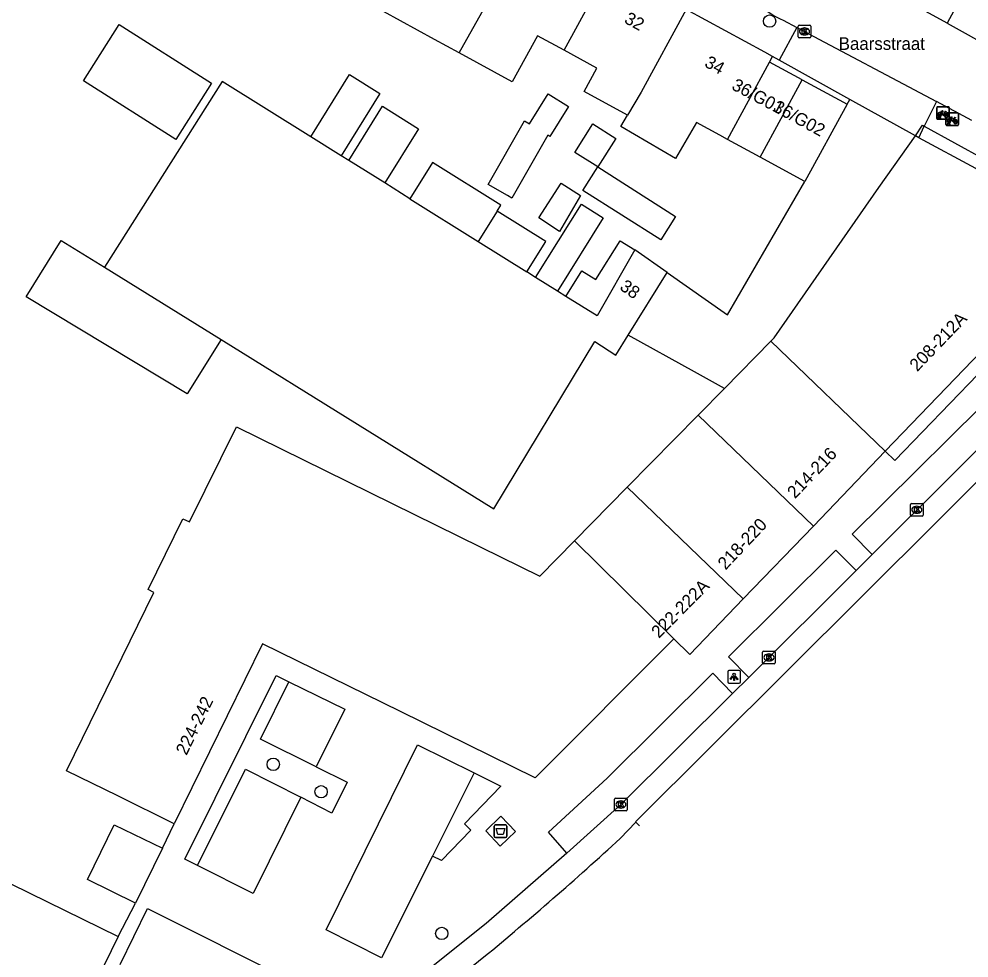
# Model space of a CAD drawing. Extents: x 160107 to 160928, y 382056 to 382918.
# Drawn here: x 160344.9 to 160420.3, y 382101.2 to 382175.7 of the extents above; entities that cross this region are included whole.
import ezdxf

# ---------------------------------------------------------------- set-up
doc = ezdxf.new("R2010")
doc.units = 0
for name, color, linetype in [('IMGEO_Afval_apart_plaats', 7, 'Continuous'), ('IMGEO_Boom', 7, 'Continuous'), ('IMGEO_Fietsenrek', 7, 'Continuous'), ('IMGEO_Kolk', 7, 'Continuous'), ('IMGEO_Lichtpunt', 7, 'Continuous'), ('IMGEO_Openbare_ruimte_label', 7, 'Continuous'), ('IMGEO_Pand', 7, 'Continuous'), ('IMGEO_Pand_nummerreeks', 7, 'Continuous'), ('IMGEO_Parkeervlak_open', 7, 'Continuous'), ('IMGEO_Rijbaan_lokaal_gesloten', 7, 'Continuous'), ('IMGEO_Rijbaan_lokaal_open', 7, 'Continuous'), ('IMGEO_Voetpad_gesloten', 7, 'Continuous'), ('IMGEO_Voetpad_open', 7, 'Continuous')]:
    doc.layers.add(name, color=color, linetype=linetype)

msp = doc.modelspace()

# ---------------------------------------------------------------- linework, layer by layer
at = {"layer": 'IMGEO_Afval_apart_plaats'}
for p, q in [((160382.653, 382110.88), (160382.653, 382111.68)), ((160382.653, 382111.68), (160382.653, 382110.88)), ((160382.753, 382111.78), (160383.543, 382111.78)), ((160383.543, 382111.78), (160382.753, 382111.78)), ((160383.643, 382111.68), (160383.643, 382110.88)), ((160383.643, 382110.88), (160383.643, 382111.68)), ((160383.543, 382110.78), (160382.753, 382110.78)), ((160382.753, 382110.78), (160383.543, 382110.78))]:
    msp.add_line(p, q, dxfattribs=at)
msp.add_lwpolyline([(160382.796, 382111.494), (160383.5, 382111.494), (160383.351, 382111.024), (160382.945, 382111.024), (160382.796, 382111.494)], dxfattribs=at)
for centre, start, end in [((160382.753, 382111.68), 90, 180), ((160382.753, 382111.68), 90, 180), ((160383.543, 382111.68), 0, 90), ((160383.543, 382111.68), 360, 90), ((160382.753, 382110.88), 180, 270), ((160382.753, 382110.88), 180, 270), ((160383.543, 382110.88), 270, 0), ((160383.543, 382110.88), 270, 0)]:
    msp.add_arc(centre, 0.1, start, end, dxfattribs=at)
at = {"layer": 'IMGEO_Boom'}
for centre in [(160404.512, 382175.56), (160365.108, 382116.591), (160368.904, 382114.419), (160378.48, 382103.175)]:
    msp.add_circle(centre, 0.489, dxfattribs=at)
at = {"layer": 'IMGEO_Fietsenrek'}
for p, q in [((160417.771, 382167.844), (160417.771, 382168.685)), ((160417.771, 382168.685), (160417.771, 382167.844)), ((160417.846, 382168.769), (160418.687, 382168.769)), ((160418.687, 382168.769), (160417.846, 382168.769)), ((160418.771, 382168.694), (160418.771, 382167.853)), ((160418.771, 382167.853), (160418.771, 382168.694)), ((160418.696, 382167.769), (160417.855, 382167.769)), ((160417.855, 382167.769), (160418.696, 382167.769)), ((160417.898, 382167.853), (160417.937, 382168.013)), ((160417.932, 382167.853), (160417.898, 382167.853)), ((160417.967, 382168.001), (160417.932, 382167.853)), ((160418.009, 382168.025), (160418.008, 382168.029)), ((160418.05, 382167.853), (160418.016, 382167.995)), ((160418.04, 382168.036), (160418.041, 382168.029)), ((160418.048, 382167.999), (160418.083, 382167.853)), ((160418.083, 382167.853), (160418.05, 382167.853)), ((160418.458, 382168.318), (160418.494, 382168.223)), ((160418.508, 382167.348), (160418.508, 382168.189)), ((160418.508, 382168.189), (160418.508, 382167.348)), ((160418.583, 382168.273), (160419.424, 382168.273)), ((160419.424, 382168.273), (160418.583, 382168.273)), ((160419.195, 382167.822), (160419.231, 382167.727)), ((160419.508, 382168.198), (160419.508, 382167.357)), ((160419.508, 382167.357), (160419.508, 382168.198)), ((160419.433, 382167.273), (160418.592, 382167.273)), ((160418.592, 382167.273), (160419.433, 382167.273)), ((160418.635, 382167.357), (160418.674, 382167.517)), ((160418.669, 382167.357), (160418.635, 382167.357)), ((160418.704, 382167.505), (160418.669, 382167.357)), ((160418.746, 382167.529), (160418.745, 382167.533)), ((160418.787, 382167.357), (160418.753, 382167.499)), ((160418.777, 382167.54), (160418.778, 382167.533)), ((160418.785, 382167.503), (160418.82, 382167.357)), ((160418.82, 382167.357), (160418.787, 382167.357))]:
    msp.add_line(p, q, dxfattribs=at)
for points in [[(160418.084, 382168.295), (160418.179, 382168.459), (160418.265, 382168.445), (160418.267, 382168.436), (160418.211, 382168.425), (160418.184, 382168.38), (160418.44, 382168.339)], [(160418.44, 382168.339), (160418.465, 382168.388), (160418.459, 382168.392), (160418.436, 382168.396), (160418.424, 382168.403), (160418.423, 382168.406), (160418.425, 382168.411), (160418.52, 382168.396), (160418.522, 382168.386), (160418.512, 382168.373), (160418.5, 382168.367), (160418.486, 382168.373), (160418.458, 382168.318)], [(160418.105, 382168.243), (160418.053, 382168.153), (160418.013, 382168.128), (160418.014, 382168.175), (160418.069, 382168.269)], [(160418.38, 382168.051), (160418.33, 382168.051), (160418.139, 382168.302), (160418.12, 382168.27)], [(160418.427, 382168.314), (160418.17, 382168.355), (160418.153, 382168.326), (160418.32, 382168.106), (160418.427, 382168.314)], [(160418.475, 382168.216), (160418.445, 382168.293), (160418.336, 382168.075), (160418.379, 382168.075)], [(160418.409, 382168.075), (160418.529, 382168.074), (160418.485, 382168.188)], [(160418.505, 382168.195), (160418.56, 382168.05), (160418.41, 382168.05)], [(160418.842, 382167.747), (160418.79, 382167.657), (160418.75, 382167.632), (160418.751, 382167.679), (160418.806, 382167.773)], [(160418.821, 382167.799), (160418.916, 382167.963), (160419.002, 382167.949), (160419.004, 382167.94), (160418.948, 382167.929), (160418.921, 382167.884), (160419.177, 382167.843)], [(160419.117, 382167.555), (160419.067, 382167.555), (160418.876, 382167.806), (160418.857, 382167.774)], [(160419.164, 382167.818), (160418.907, 382167.859), (160418.89, 382167.83), (160419.057, 382167.61), (160419.164, 382167.818)], [(160419.212, 382167.72), (160419.182, 382167.797), (160419.073, 382167.579), (160419.116, 382167.579)], [(160419.146, 382167.579), (160419.266, 382167.578), (160419.222, 382167.692)], [(160419.242, 382167.699), (160419.297, 382167.554), (160419.147, 382167.554)], [(160419.177, 382167.843), (160419.202, 382167.892), (160419.196, 382167.896), (160419.173, 382167.9), (160419.161, 382167.907), (160419.16, 382167.91), (160419.162, 382167.915), (160419.257, 382167.9), (160419.259, 382167.89), (160419.249, 382167.877), (160419.237, 382167.871), (160419.223, 382167.877), (160419.195, 382167.822)]]:
    msp.add_lwpolyline(points, dxfattribs=at)
for centre, radius, start, end in [((160417.849, 382168.691), 0.0779, 92.4484, 184.28452), ((160417.849, 382168.691), 0.0779, 92.4484, 184.28452), ((160418.693, 382168.691), 0.0779, 2.4484, 94.28452), ((160418.693, 382168.691), 0.0779, 2.4484, 94.28452), ((160417.849, 382167.847), 0.0779, 182.4484, 274.28452), ((160417.849, 382167.847), 0.0779, 182.4484, 274.28452), ((160418.011, 382168.154), 0.159, 62.67661, 242.13685), ((160418.011, 382168.154), 0.129, 63.31916, 238.90302), ((160417.991, 382168.025), 0.0499, 12.8025, 158.69338), ((160418.011, 382168.154), 0.159, 253.99666, 271.78671), ((160417.991, 382168.025), 0.0174, 12.8025, 163.45023), ((160418.011, 382168.154), 0.129, 253.41502, 269.02044), ((160418.011, 382168.154), 0.129, 283.60429, 43.43025), ((160418.011, 382168.154), 0.159, 283.5766, 46.60424), ((160418.538, 382168.07), 0.159, 113.3408, 178.32165), ((160418.538, 382168.07), 0.159, 187.0065, 105.77075), ((160418.538, 382168.07), 0.129, 113.92302, 177.95563), ((160418.538, 382168.07), 0.129, 188.67146, 104.58832), ((160418.586, 382168.195), 0.0779, 92.4484, 184.28452), ((160418.586, 382168.195), 0.0779, 92.4484, 184.28452), ((160418.748, 382167.658), 0.159, 62.67661, 242.13685), ((160418.748, 382167.658), 0.129, 63.31916, 238.90302), ((160418.693, 382167.847), 0.0779, 272.4484, 4.28452), ((160418.693, 382167.847), 0.0779, 272.4484, 4.28452), ((160418.748, 382167.658), 0.129, 283.60429, 43.43025), ((160418.748, 382167.658), 0.159, 283.5766, 46.60424), ((160419.275, 382167.574), 0.159, 113.3408, 178.32165), ((160419.275, 382167.574), 0.159, 187.0065, 105.77075), ((160419.275, 382167.574), 0.129, 113.92302, 177.95563), ((160419.275, 382167.574), 0.129, 188.67146, 104.58832), ((160419.43, 382168.195), 0.0779, 2.4484, 94.28452), ((160419.43, 382168.195), 0.0779, 2.4484, 94.28452), ((160418.586, 382167.351), 0.0779, 182.4484, 274.28452), ((160418.586, 382167.351), 0.0779, 182.4484, 274.28452), ((160418.728, 382167.529), 0.0499, 12.8025, 158.69338), ((160418.748, 382167.658), 0.159, 253.99666, 271.78671), ((160418.728, 382167.529), 0.0174, 12.8025, 163.45023), ((160418.748, 382167.658), 0.129, 253.41502, 269.02044), ((160419.43, 382167.351), 0.0779, 272.4484, 4.28452), ((160419.43, 382167.351), 0.0779, 272.4484, 4.28452)]:
    msp.add_arc(centre, radius, start, end, dxfattribs=at)
at = {"layer": 'IMGEO_Kolk'}
for p, q in [((160406.778, 382174.315), (160406.778, 382175.167)), ((160406.853, 382175.241), (160407.705, 382175.241)), ((160407.779, 382175.167), (160407.779, 382174.315)), ((160407.289, 382174.461), (160407.264, 382174.461)), ((160407.266, 382175.021), (160407.291, 382175.021)), ((160407.705, 382174.241), (160406.853, 382174.241)), ((160415.694, 382136.362), (160415.694, 382137.214)), ((160415.769, 382137.288), (160416.621, 382137.288)), ((160416.182, 382137.068), (160416.207, 382137.068)), ((160416.695, 382137.214), (160416.695, 382136.362)), ((160416.621, 382136.288), (160415.769, 382136.288)), ((160416.205, 382136.508), (160416.18, 382136.508)), ((160403.956, 382124.648), (160403.956, 382125.5)), ((160404.031, 382125.574), (160404.883, 382125.574)), ((160404.957, 382125.5), (160404.957, 382124.648)), ((160404.467, 382124.794), (160404.442, 382124.794)), ((160404.444, 382125.354), (160404.469, 382125.354)), ((160404.883, 382124.574), (160404.031, 382124.574)), ((160392.203, 382112.98), (160392.203, 382113.832)), ((160392.278, 382113.906), (160393.13, 382113.906)), ((160392.691, 382113.686), (160392.716, 382113.686)), ((160393.204, 382113.832), (160393.204, 382112.98)), ((160393.13, 382112.906), (160392.278, 382112.906)), ((160392.714, 382113.126), (160392.689, 382113.126))]:
    msp.add_line(p, q, dxfattribs=at)
for points in [[(160406.778, 382174.315), (160406.778, 382175.167)], [(160406.853, 382175.241), (160407.705, 382175.241)], [(160407.779, 382175.167), (160407.779, 382174.315)], [(160407.099, 382174.941), (160407.222, 382174.941), (160407.222, 382174.79), (160407.352, 382174.941), (160407.516, 382174.941), (160407.37, 382174.79), (160407.523, 382174.541), (160407.371, 382174.541), (160407.286, 382174.705), (160407.222, 382174.638), (160407.222, 382174.541), (160407.099, 382174.541), (160407.099, 382174.941)], [(160407.705, 382174.241), (160406.853, 382174.241)], [(160415.694, 382136.362), (160415.694, 382137.214)], [(160415.769, 382137.288), (160416.621, 382137.288)], [(160416.015, 382136.988), (160416.138, 382136.988), (160416.138, 382136.837), (160416.268, 382136.988), (160416.432, 382136.988), (160416.286, 382136.837), (160416.439, 382136.588), (160416.287, 382136.588), (160416.202, 382136.752), (160416.138, 382136.685), (160416.138, 382136.588), (160416.015, 382136.588), (160416.015, 382136.988)], [(160416.695, 382137.214), (160416.695, 382136.362)], [(160416.621, 382136.288), (160415.769, 382136.288)], [(160403.956, 382124.648), (160403.956, 382125.5)], [(160404.031, 382125.574), (160404.883, 382125.574)], [(160404.957, 382125.5), (160404.957, 382124.648)], [(160404.277, 382125.274), (160404.4, 382125.274), (160404.4, 382125.123), (160404.53, 382125.274), (160404.694, 382125.274), (160404.548, 382125.123), (160404.701, 382124.874), (160404.549, 382124.874), (160404.464, 382125.038), (160404.4, 382124.971), (160404.4, 382124.874), (160404.277, 382124.874), (160404.277, 382125.274)], [(160404.883, 382124.574), (160404.031, 382124.574)], [(160392.203, 382112.98), (160392.203, 382113.832)], [(160392.278, 382113.906), (160393.13, 382113.906)], [(160392.524, 382113.606), (160392.647, 382113.606), (160392.647, 382113.455), (160392.777, 382113.606), (160392.941, 382113.606), (160392.795, 382113.455), (160392.948, 382113.206), (160392.796, 382113.206), (160392.711, 382113.37), (160392.647, 382113.303), (160392.647, 382113.206), (160392.524, 382113.206), (160392.524, 382113.606)], [(160393.204, 382113.832), (160393.204, 382112.98)], [(160393.13, 382112.906), (160392.278, 382112.906)]]:
    msp.add_lwpolyline(points, dxfattribs=at)
for centre, start, end in [((160406.855, 382175.165), 91.55205, 178.44795), ((160406.855, 382175.165), 91.55205, 178.44795), ((160407.703, 382175.165), 1.55205, 88.44795), ((160407.703, 382175.165), 1.55205, 88.44795), ((160406.855, 382174.317), 181.55205, 268.44795), ((160406.855, 382174.317), 181.55205, 268.44795), ((160407.703, 382174.317), 271.55205, 358.44795), ((160407.703, 382174.317), 271.55205, 358.44795), ((160415.771, 382137.212), 91.55205, 178.44795), ((160415.771, 382137.212), 91.55205, 178.44795), ((160416.619, 382137.212), 1.55205, 88.44795), ((160416.619, 382137.212), 1.55205, 88.44795), ((160415.771, 382136.364), 181.55205, 268.44795), ((160415.771, 382136.364), 181.55205, 268.44795), ((160416.619, 382136.364), 271.55205, 358.44795), ((160416.619, 382136.364), 271.55205, 358.44795), ((160404.033, 382125.498), 91.55205, 178.44795), ((160404.033, 382125.498), 91.55205, 178.44795), ((160404.881, 382125.498), 1.55205, 88.44795), ((160404.881, 382125.498), 1.55205, 88.44795), ((160404.033, 382124.65), 181.55205, 268.44795), ((160404.033, 382124.65), 181.55205, 268.44795), ((160404.881, 382124.65), 271.55205, 358.44795), ((160404.881, 382124.65), 271.55205, 358.44795), ((160392.28, 382113.83), 91.55205, 178.44795), ((160392.28, 382113.83), 91.55205, 178.44795), ((160393.128, 382113.83), 1.55205, 88.44795), ((160393.128, 382113.83), 1.55205, 88.44795), ((160392.28, 382112.982), 181.55205, 268.44795), ((160392.28, 382112.982), 181.55205, 268.44795), ((160393.128, 382112.982), 271.55205, 358.44795), ((160393.128, 382112.982), 271.55205, 358.44795)]:
    msp.add_arc(centre, 0.0765, start, end, dxfattribs=at)
for centre, major_axis, ratio, start_param, end_param in [((160407.265, 382174.741), (-0.387, 0.002), 0.722429, 4.712389, 7.853982), ((160407.29, 382174.741), (-0.39, 0.002), 0.717154, 1.570796, 4.712389), ((160416.181, 382136.788), (-0.387, 0.002), 0.722429, 4.712389, 7.853982), ((160416.206, 382136.788), (-0.39, 0.002), 0.717154, 1.570796, 4.712389), ((160404.443, 382125.074), (-0.387, 0.002), 0.722429, 4.712389, 7.853982), ((160404.468, 382125.074), (-0.39, 0.002), 0.717154, 1.570796, 4.712389), ((160392.69, 382113.406), (-0.387, 0.002), 0.722429, 4.712389, 7.853982), ((160392.715, 382113.406), (-0.39, 0.002), 0.717154, 1.570796, 4.712389)]:
    msp.add_ellipse(centre, major_axis=major_axis, ratio=ratio, start_param=start_param, end_param=end_param, dxfattribs=at)
at = {"layer": 'IMGEO_Lichtpunt'}
for p, q in [((160401.189, 382123.936), (160401.189, 382123.129)), ((160401.189, 382123.936), (160401.189, 382123.129)), ((160402.091, 382124.031), (160401.283, 382124.031)), ((160402.091, 382124.031), (160401.283, 382124.031)), ((160402.185, 382123.129), (160402.185, 382123.936)), ((160402.185, 382123.129), (160402.185, 382123.936)), ((160401.283, 382123.035), (160402.091, 382123.035)), ((160401.283, 382123.035), (160402.091, 382123.035))]:
    msp.add_line(p, q, dxfattribs=at)
for points in [[(160401.563, 382123.6), (160401.602, 382123.572), (160401.414, 382123.31), (160401.376, 382123.337), (160401.563, 382123.6)], [(160401.665, 382123.552), (160401.712, 382123.552), (160401.712, 382123.23), (160401.665, 382123.23), (160401.665, 382123.552)], [(160401.775, 382123.572), (160401.813, 382123.599), (160402, 382123.337), (160401.961, 382123.309), (160401.775, 382123.572)]]:
    msp.add_lwpolyline(points, dxfattribs=at)
msp.add_circle((160401.688, 382123.734), 0.0994, dxfattribs=at)
for centre, start, end in [((160401.283, 382123.936), 90, 180), ((160401.283, 382123.936), 90, 180), ((160402.091, 382123.936), 0, 90), ((160402.091, 382123.936), 0, 90), ((160401.283, 382123.129), 180, 270), ((160401.283, 382123.129), 180, 270), ((160402.091, 382123.129), 270, 0), ((160402.091, 382123.129), 270, 360)]:
    msp.add_arc(centre, 0.0946, start, end, dxfattribs=at)
at = {"layer": 'IMGEO_Pand'}
for points in [[(160379.861, 382173.038), (160381.915, 382176.669), (160385.493, 382183.235)], [(160379.861, 382173.038), (160377.919, 382174.096), (160373.853, 382176.311), (160375.848, 382179.974)], [(160388.201, 382173.244), (160391.779, 382179.81)], [(160397.879, 382176.487), (160394.3, 382169.921), (160393.227, 382168.109)], [(160404.747, 382172.745), (160404.121, 382173.086), (160397.879, 382176.487)], [(160350.047, 382170.82), (160352.875, 382175.286), (160360.208, 382170.641), (160357.379, 382166.176), (160350.047, 382170.82)], [(160388.201, 382173.244), (160386.077, 382174.402), (160384.081, 382170.739), (160379.861, 382173.038)], [(160393.227, 382168.109), (160389.79, 382169.981), (160390.797, 382171.83), (160388.201, 382173.244)], [(160401.171, 382166.178), (160404.508, 382172.306)], [(160404.508, 382172.306), (160404.747, 382172.745)], [(160407.087, 382170.901), (160404.508, 382172.306)], [(160368.08, 382166.384), (160361.059, 382170.772), (160351.722, 382156.031)], [(160368.08, 382166.384), (160371.172, 382171.33), (160373.577, 382169.827), (160370.486, 382164.881)], [(160403.75, 382164.773), (160407.087, 382170.901)], [(160407.087, 382170.901), (160410.655, 382168.957)], [(160385.042, 382167.646), (160385.448, 382167.414), (160386.926, 382169.78), (160388.538, 382168.773), (160387.06, 382166.406), (160386.902, 382166.505), (160384.049, 382161.506), (160383.69, 382161.711), (160382.154, 382162.588), (160385.042, 382167.646)], [(160371.097, 382164.499), (160373.788, 382168.807), (160376.643, 382167.023), (160373.951, 382162.715)], [(160410.655, 382168.957), (160407.316, 382162.83)], [(160401.171, 382166.178), (160400.546, 382166.518), (160398.71, 382167.519), (160397.037, 382164.656), (160392.693, 382167.195), (160393.227, 382168.109)], [(160390.868, 382163.991), (160389.046, 382165.126), (160390.467, 382167.399), (160392.306, 382166.25), (160390.868, 382163.991)], [(160370.486, 382164.881), (160368.08, 382166.384)], [(160403.75, 382164.773), (160401.171, 382166.178)], [(160404.597, 382150.157), (160404.872, 382150.437), (160413.188, 382162.37), (160416.078, 382166.455)], [(160413.69, 382141.431), (160428.264, 382156.579), (160420.866, 382163.86), (160416.345, 382166.31)], [(160416.345, 382166.31), (160416.078, 382166.455)], [(160371.097, 382164.499), (160370.486, 382164.881)], [(160407.316, 382162.83), (160403.75, 382164.773)], [(160373.951, 382162.715), (160371.097, 382164.499)], [(160382.88, 382160.493), (160383.167, 382160.953), (160377.74, 382164.344), (160375.944, 382161.47)], [(160390.868, 382163.991), (160397.047, 382160.06), (160395.863, 382158.198), (160389.683, 382162.129), (160390.868, 382163.991)], [(160375.944, 382161.47), (160373.951, 382162.715)], [(160387.95, 382162.695), (160389.487, 382161.71), (160387.833, 382158.88), (160386.183, 382159.938), (160387.95, 382162.695)], [(160375.944, 382161.47), (160381.371, 382158.078)], [(160385.934, 382155.226), (160389.565, 382161.036), (160391.293, 382159.956), (160387.662, 382154.146)], [(160382.88, 382160.493), (160381.371, 382158.078)], [(160385.243, 382155.658), (160386.752, 382158.074), (160382.88, 382160.493)], [(160360.97, 382150.296), (160358.267, 382145.988), (160345.504, 382153.677), (160348.268, 382158.145), (160351.722, 382156.031)], [(160381.371, 382158.078), (160385.243, 382155.658)], [(160388.341, 382153.722), (160389.606, 382155.747), (160390.713, 382155.055), (160392.635, 382158.131), (160393.822, 382157.424)], [(160393.822, 382157.424), (160390.828, 382152.168), (160388.341, 382153.722)], [(160396.38, 382155.619), (160393.822, 382157.424)], [(160351.722, 382156.031), (160360.97, 382150.296)], [(160385.934, 382155.226), (160385.243, 382155.658)], [(160393.273, 382150.638), (160396.38, 382155.619)], [(160387.662, 382154.146), (160385.934, 382155.226)], [(160388.341, 382153.722), (160387.662, 382154.146)], [(160360.97, 382150.296), (160382.622, 382136.868), (160390.641, 382150.148), (160392.289, 382149.06), (160393.273, 382150.638)], [(160400.919, 382146.42), (160404.597, 382150.157)], [(160413.69, 382141.431), (160404.597, 382150.157)], [(160398.835, 382144.303), (160400.919, 382146.42)], [(160393.204, 382138.582), (160398.835, 382144.303)], [(160398.835, 382144.303), (160407.983, 382135.5)], [(160357.245, 382111.877), (160352.759, 382114.083), (160348.686, 382116.085), (160355.637, 382130.221), (160355.172, 382130.45), (160357.94, 382136.079), (160358.469, 382135.819), (160362.182, 382143.369), (160381.585, 382133.827), (160386.261, 382131.527), (160389.009, 382134.32)], [(160413.69, 382141.431), (160407.983, 382135.5)], [(160389.009, 382134.32), (160393.204, 382138.582)], [(160402.418, 382129.716), (160393.204, 382138.582)], [(160407.983, 382135.5), (160402.418, 382129.716)], [(160396.915, 382126.54), (160389.009, 382134.32)], [(160402.418, 382129.716), (160398.172, 382125.303), (160396.915, 382126.54)], [(160396.915, 382126.54), (160385.904, 382115.51), (160375.199, 382120.775), (160364.265, 382126.152), (160357.245, 382111.877)], [(160336.631, 382111.423), (160338.882, 382110.321), (160338.652, 382109.851), (160352.794, 382102.932)], [(160352.794, 382102.932), (160344.903, 382086.804)]]:
    msp.add_lwpolyline(points, dxfattribs=at)
at = {"layer": 'IMGEO_Parkeervlak_open'}
for points in [[(160368.511, 382116.4), (160364.083, 382118.578), (160366.354, 382123.141)], [(160359.101, 382108.554), (160362.903, 382116.207), (160367.3, 382113.974)], [(160381.045, 382115.925), (160377.737, 382109.299)]]:
    msp.add_lwpolyline(points, dxfattribs=at)
at = {"layer": 'IMGEO_Rijbaan_lokaal_gesloten'}
for points in [[(160393.9, 382111.993), (160393.866, 382112.025), (160429.946, 382147.939)], [(160425.387, 382145.918), (160412.659, 382133.242)], [(160412.659, 382133.242), (160411.386, 382131.974)], [(160411.386, 382131.974), (160402.865, 382123.493)], [(160402.865, 382123.493), (160401.568, 382122.206)], [(160401.568, 382122.206), (160392.704, 382113.406), (160388.404, 382109.546)], [(160392.646, 382110.713), (160393.9, 382111.993)], [(160393.9, 382111.993), (160394.184, 382111.721)], [(160388.404, 382109.546), (160382.002, 382103.966), (160373.822, 382097.426), (160365.435, 382091.385), (160363.786, 382090.244)], [(160365.528, 382088.435), (160372.418, 382093.703), (160381.834, 382101.318)]]:
    msp.add_lwpolyline(points, dxfattribs=at)
msp.add_arc((160223, 382295.027), 250.503, 309.35045, 312.62704, dxfattribs=at)
at = {"layer": 'IMGEO_Rijbaan_lokaal_open'}
for points in [[(160418.603, 382175.388), (160415.452, 382177.116)], [(160405.576, 382175.621), (160406.673, 382175.041)], [(160418.603, 382175.388), (160420.029, 382174.606), (160425.387, 382171.617)], [(160406.673, 382175.041), (160417.752, 382169.18)], [(160410.655, 382168.957), (160410.871, 382169.346)], [(160416.078, 382166.455), (160410.871, 382169.346)], [(160420.556, 382167.668), (160417.752, 382169.18)], [(160396.38, 382155.619), (160401.164, 382152.243), (160407.316, 382162.83)], [(160400.919, 382146.42), (160398.542, 382147.731), (160393.273, 382150.638)], [(160354.16, 382105.584), (160350.361, 382107.46), (160352.488, 382111.804), (160356.312, 382109.931)], [(160356.312, 382109.931), (160354.16, 382105.584)]]:
    msp.add_lwpolyline(points, dxfattribs=at)
msp.add_arc((160409.046, 382183.017), 8.169, 231.23305, 244.8627, dxfattribs=at)
at = {"layer": 'IMGEO_Voetpad_gesloten'}
msp.add_lwpolyline([(160383.165, 382112.492), (160384.329, 382111.25), (160383.132, 382110.091), (160381.969, 382111.306), (160383.165, 382112.492)], dxfattribs=at)
at = {"layer": 'IMGEO_Voetpad_open'}
for points in [[(160415.452, 382177.116), (160415.969, 382178.1), (160419.135, 382176.371), (160418.603, 382175.388)], [(160406.673, 382175.041), (160405.272, 382172.454)], [(160405.272, 382172.454), (160404.747, 382172.745)], [(160410.871, 382169.346), (160405.272, 382172.454)], [(160417.752, 382169.18), (160416.79, 382167.217)], [(160416.078, 382166.455), (160416.649, 382167.295), (160416.79, 382167.217)], [(160416.345, 382166.31), (160416.79, 382167.217)], [(160416.79, 382167.217), (160421.583, 382164.578), (160429.817, 382156.626)], [(160429.817, 382156.626), (160414.457, 382140.689), (160413.69, 382141.431)], [(160412.659, 382133.242), (160411.053, 382134.853), (160423.831, 382147.506), (160425.387, 382145.918)], [(160402.865, 382123.493), (160401.257, 382125.124), (160409.776, 382133.584), (160411.386, 382131.974)], [(160359.101, 382108.554), (160358.09, 382109.058), (160365.328, 382123.642), (160366.354, 382123.141)], [(160366.354, 382123.141), (160370.799, 382120.974), (160368.511, 382116.4)], [(160388.404, 382109.546), (160386.948, 382111.211), (160391.605, 382115.497), (160399.989, 382123.834), (160401.568, 382122.206)], [(160377.737, 382109.299), (160373.701, 382101.235), (160369.295, 382103.465), (160376.568, 382118.128), (160381.045, 382115.925)], [(160368.511, 382116.4), (160370.987, 382115.182), (160369.755, 382112.727), (160367.3, 382113.974)], [(160381.045, 382115.925), (160383.181, 382114.864), (160380.3, 382111.862), (160380.801, 382111.375), (160378.45, 382108.965), (160377.737, 382109.299)], [(160367.3, 382113.974), (160363.515, 382106.345), (160359.101, 382108.554)], [(160356.312, 382109.931), (160357.245, 382111.877)], [(160352.794, 382102.932), (160354.16, 382105.584)], [(160352.952, 382100.702), (160355.137, 382105.156), (160366.685, 382099.369)]]:
    msp.add_lwpolyline(points, dxfattribs=at)

# ---------------------------------------------------------------- texts
at = {"layer": 'IMGEO_Openbare_ruimte_label'}
msp.add_text('Baarsstraat', height=1, dxfattribs=at).set_placement((160409.996, 382173.275))
at = {"layer": 'IMGEO_Pand_nummerreeks'}
for s, rotation, p in [('32', 331.41894, (160392.899, 382175.465)), ('34', 331.42087, (160399.268, 382171.995)), ('36/G01', 332.13706, (160401.423, 382170.185)), ('36/G02', 331.41763, (160404.705, 382168.463)), ('38', 324.79174, (160392.54, 382154.315)), ('208-212A', 46.10529, (160416.23, 382147.706)), ('214-216', 46.10591, (160406.519, 382137.613)), ('218-220', 46.71575, (160401.013, 382131.964)), ('222-222A', 45.23573, (160395.722, 382126.542)), ('224-242', 63.81604, (160358.215, 382117.248))]:
    msp.add_text(s, height=1, rotation=rotation, dxfattribs=at).set_placement(p)

doc.saveas('drawing.dxf')
